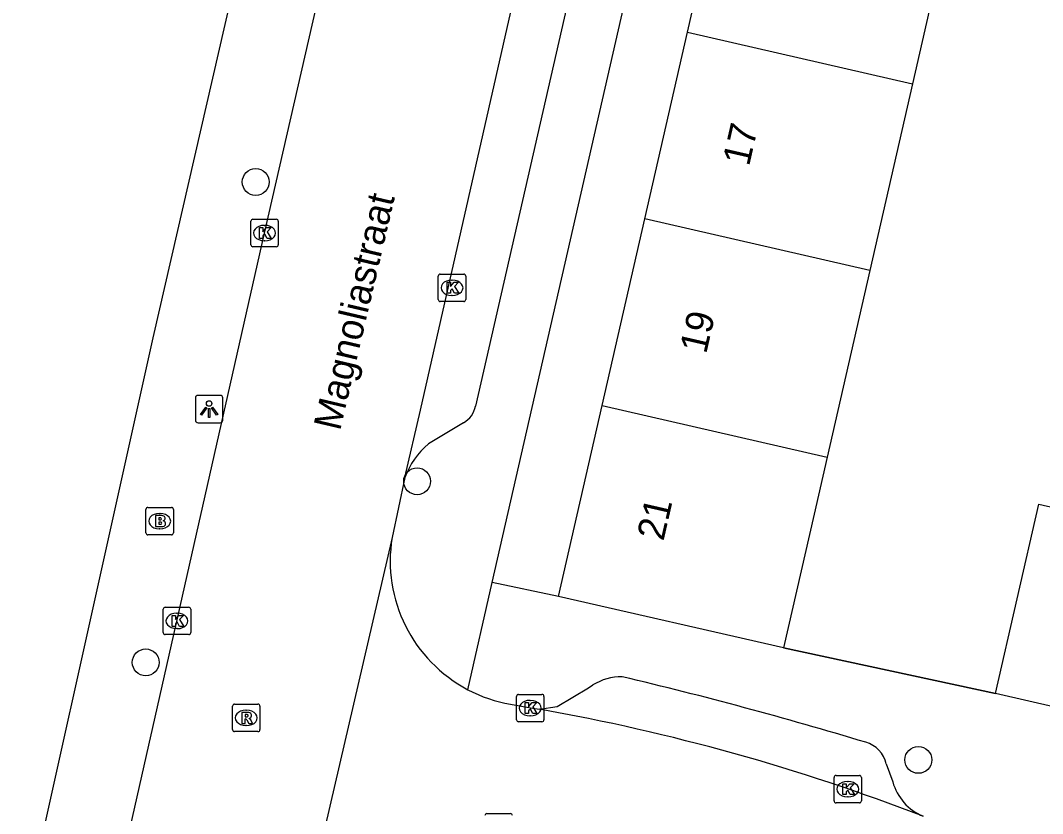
# Model space of a CAD drawing. Extents: x 161845 to 162341, y 381620 to 382158.
# Drawn here: x 162001.22 to 162038.48, y 381821.09 to 381849.98 of the extents above; entities that cross this region are included whole.
import ezdxf

# ---------------------------------------------------------------- set-up
doc = ezdxf.new("R2010")
doc.units = 0
for name, color, linetype in [('IMGEO_Boom', 7, 'Continuous'), ('IMGEO_Brandkraan', 7, 'Continuous'), ('IMGEO_Kolk', 7, 'Continuous'), ('IMGEO_Lichtpunt', 7, 'Continuous'), ('IMGEO_Muur', 7, 'Continuous'), ('IMGEO_Openbare_ruimte_label', 7, 'Continuous'), ('IMGEO_Pand', 7, 'Continuous'), ('IMGEO_Pand_nummerreeks', 7, 'Continuous'), ('IMGEO_Rijbaan_lokaal_open', 7, 'Continuous'), ('IMGEO_Rioolput', 7, 'Continuous'), ('IMGEO_Voetpad_open', 7, 'Continuous')]:
    doc.layers.add(name, color=color, linetype=linetype)

msp = doc.modelspace()

# ---------------------------------------------------------------- linework, layer by layer
at = {"layer": 'IMGEO_Boom'}
for centre in [(162009.795, 381844.099), (162015.68, 381833.194), (162005.785, 381826.594), (162033.953, 381823.043)]:
    msp.add_circle(centre, 0.489, dxfattribs=at)
at = {"layer": 'IMGEO_Brandkraan'}
for p, q in [((162005.793, 381831.316), (162005.793, 381832.168)), ((162005.868, 381832.242), (162006.72, 381832.242)), ((162006.281, 381832.022), (162006.306, 381832.022)), ((162006.794, 381832.168), (162006.794, 381831.316)), ((162006.72, 381831.242), (162005.868, 381831.242)), ((162006.304, 381831.462), (162006.279, 381831.462))]:
    msp.add_line(p, q, dxfattribs=at)
for points in [[(162005.793, 381831.316), (162005.793, 381832.168)], [(162005.868, 381832.242), (162006.72, 381832.242)], [(162006.794, 381832.168), (162006.794, 381831.316)], [(162006.141, 381831.942), (162006.141, 381831.542), (162006.354, 381831.542)], [(162006.372, 381831.942), (162006.141, 381831.942)], [(162006.32, 381831.861), (162006.266, 381831.861), (162006.266, 381831.785)], [(162006.266, 381831.785), (162006.319, 381831.785)], [(162006.328, 381831.709), (162006.266, 381831.709), (162006.266, 381831.628)], [(162006.266, 381831.628), (162006.328, 381831.628)], [(162006.72, 381831.242), (162005.868, 381831.242)]]:
    msp.add_lwpolyline(points, dxfattribs=at)
for centre, radius, start, end in [((162005.87, 381832.166), 0.0765, 91.552, 178.448), ((162005.87, 381832.166), 0.0765, 91.552, 178.448), ((162006.718, 381832.166), 0.0765, 1.552, 88.448), ((162006.718, 381832.166), 0.0765, 1.552, 88.448), ((162006.321, 381831.823), 0.0379, 267.8285, 90.9355), ((162006.329, 381831.668), 0.0404, 269.8759, 90.5077), ((162006.376, 381831.797), 0.145, 59.4692, 91.5367), ((162006.401, 381831.844), 0.0922, 285.5137, 58.1501), ((162006.406, 381831.652), 0.105, 301.3115, 78.989), ((162005.87, 381831.318), 0.0765, 181.552, 268.448), ((162005.87, 381831.318), 0.0765, 181.552, 268.448), ((162006.36, 381831.793), 0.251, 268.6676, 293.5347), ((162006.718, 381831.318), 0.0765, 271.552, 358.448), ((162006.718, 381831.318), 0.0765, 271.552, 358.448)]:
    msp.add_arc(centre, radius, start, end, dxfattribs=at)
for centre, major_axis, ratio, start_param, end_param in [((162006.28, 381831.742), (-0.387, 0.002), 0.722429, 4.712389, 7.853982), ((162006.305, 381831.742), (-0.39, 0.002), 0.717154, 1.570796, 4.712389)]:
    msp.add_ellipse(centre, major_axis=major_axis, ratio=ratio, start_param=start_param, end_param=end_param, dxfattribs=at)
at = {"layer": 'IMGEO_Kolk'}
for p, q in [((162009.617, 381841.813), (162009.617, 381842.665)), ((162009.692, 381842.739), (162010.544, 381842.739)), ((162010.105, 381842.519), (162010.13, 381842.519)), ((162010.618, 381842.665), (162010.618, 381841.813)), ((162010.544, 381841.739), (162009.692, 381841.739)), ((162010.128, 381841.959), (162010.103, 381841.959)), ((162016.451, 381839.817), (162016.451, 381840.669)), ((162016.526, 381840.743), (162017.378, 381840.743)), ((162017.452, 381840.669), (162017.452, 381839.817)), ((162016.939, 381840.523), (162016.964, 381840.523)), ((162016.962, 381839.963), (162016.937, 381839.963)), ((162017.378, 381839.743), (162016.526, 381839.743)), ((162006.424, 381827.68), (162006.424, 381828.532)), ((162006.499, 381828.606), (162007.351, 381828.606)), ((162006.912, 381828.386), (162006.937, 381828.386)), ((162007.425, 381828.532), (162007.425, 381827.68)), ((162007.351, 381827.606), (162006.499, 381827.606)), ((162006.935, 381827.826), (162006.91, 381827.826)), ((162019.303, 381824.504), (162019.303, 381825.356)), ((162019.378, 381825.43), (162020.23, 381825.43)), ((162020.304, 381825.356), (162020.304, 381824.504)), ((162019.791, 381825.21), (162019.816, 381825.21)), ((162019.814, 381824.65), (162019.789, 381824.65)), ((162020.23, 381824.43), (162019.378, 381824.43)), ((162030.88, 381821.55), (162030.88, 381822.402)), ((162030.955, 381822.476), (162031.807, 381822.476)), ((162031.881, 381822.402), (162031.881, 381821.55)), ((162031.368, 381822.256), (162031.393, 381822.256)), ((162031.391, 381821.696), (162031.366, 381821.696)), ((162031.807, 381821.476), (162030.955, 381821.476)), ((162018.226, 381821.087), (162019.078, 381821.087))]:
    msp.add_line(p, q, dxfattribs=at)
for points in [[(162009.617, 381841.813), (162009.617, 381842.665)], [(162009.692, 381842.739), (162010.544, 381842.739)], [(162009.938, 381842.439), (162010.061, 381842.439), (162010.061, 381842.288), (162010.191, 381842.439), (162010.355, 381842.439), (162010.209, 381842.288), (162010.362, 381842.039), (162010.21, 381842.039), (162010.125, 381842.203), (162010.061, 381842.136), (162010.061, 381842.039), (162009.938, 381842.039), (162009.938, 381842.439)], [(162010.618, 381842.665), (162010.618, 381841.813)], [(162010.544, 381841.739), (162009.692, 381841.739)], [(162016.451, 381839.817), (162016.451, 381840.669)], [(162016.526, 381840.743), (162017.378, 381840.743)], [(162017.452, 381840.669), (162017.452, 381839.817)], [(162016.772, 381840.443), (162016.895, 381840.443), (162016.895, 381840.292), (162017.025, 381840.443), (162017.189, 381840.443), (162017.043, 381840.292), (162017.196, 381840.043), (162017.044, 381840.043), (162016.959, 381840.207), (162016.895, 381840.14), (162016.895, 381840.043), (162016.772, 381840.043), (162016.772, 381840.443)], [(162017.378, 381839.743), (162016.526, 381839.743)], [(162006.424, 381827.68), (162006.424, 381828.532)], [(162006.499, 381828.606), (162007.351, 381828.606)], [(162006.745, 381828.306), (162006.868, 381828.306), (162006.868, 381828.155), (162006.998, 381828.306), (162007.162, 381828.306), (162007.016, 381828.155), (162007.169, 381827.906), (162007.017, 381827.906), (162006.932, 381828.07), (162006.868, 381828.003), (162006.868, 381827.906), (162006.745, 381827.906), (162006.745, 381828.306)], [(162007.425, 381828.532), (162007.425, 381827.68)], [(162007.351, 381827.606), (162006.499, 381827.606)], [(162019.303, 381824.504), (162019.303, 381825.356)], [(162019.378, 381825.43), (162020.23, 381825.43)], [(162020.304, 381825.356), (162020.304, 381824.504)], [(162019.624, 381825.13), (162019.747, 381825.13), (162019.747, 381824.979), (162019.877, 381825.13), (162020.041, 381825.13), (162019.895, 381824.979), (162020.048, 381824.73), (162019.896, 381824.73), (162019.811, 381824.894), (162019.747, 381824.827), (162019.747, 381824.73), (162019.624, 381824.73), (162019.624, 381825.13)], [(162020.23, 381824.43), (162019.378, 381824.43)], [(162030.88, 381821.55), (162030.88, 381822.402)], [(162030.955, 381822.476), (162031.807, 381822.476)], [(162031.881, 381822.402), (162031.881, 381821.55)], [(162031.201, 381822.176), (162031.324, 381822.176), (162031.324, 381822.025), (162031.454, 381822.176), (162031.618, 381822.176), (162031.472, 381822.025), (162031.625, 381821.776), (162031.473, 381821.776), (162031.388, 381821.94), (162031.324, 381821.873), (162031.324, 381821.776), (162031.201, 381821.776), (162031.201, 381822.176)], [(162031.807, 381821.476), (162030.955, 381821.476)], [(162018.226, 381821.087), (162019.078, 381821.087)]]:
    msp.add_lwpolyline(points, dxfattribs=at)
for centre, start, end in [((162009.694, 381842.663), 91.552, 178.448), ((162009.694, 381842.663), 91.552, 178.448), ((162010.542, 381842.663), 1.552, 88.448), ((162010.542, 381842.663), 1.552, 88.448), ((162009.694, 381841.815), 181.552, 268.448), ((162009.694, 381841.815), 181.552, 268.448), ((162010.542, 381841.815), 271.552, 358.448), ((162010.542, 381841.815), 271.552, 358.448), ((162016.528, 381840.667), 91.552, 178.448), ((162016.528, 381840.667), 91.552, 178.448), ((162017.376, 381840.667), 1.552, 88.448), ((162017.376, 381840.667), 1.552, 88.448), ((162016.528, 381839.819), 181.552, 268.448), ((162016.528, 381839.819), 181.552, 268.448), ((162017.376, 381839.819), 271.552, 358.448), ((162017.376, 381839.819), 271.552, 358.448), ((162006.501, 381828.53), 91.552, 178.448), ((162006.501, 381828.53), 91.552, 178.448), ((162007.349, 381828.53), 1.552, 88.448), ((162007.349, 381828.53), 1.552, 88.448), ((162006.501, 381827.682), 181.552, 268.448), ((162006.501, 381827.682), 181.552, 268.448), ((162007.349, 381827.682), 271.552, 358.448), ((162007.349, 381827.682), 271.552, 358.448), ((162019.38, 381825.354), 91.552, 178.448), ((162019.38, 381825.354), 91.552, 178.448), ((162020.228, 381825.354), 1.552, 88.448), ((162020.228, 381825.354), 1.552, 88.448), ((162019.38, 381824.506), 181.552, 268.448), ((162019.38, 381824.506), 181.552, 268.448), ((162020.228, 381824.506), 271.552, 358.448), ((162020.228, 381824.506), 271.552, 358.448), ((162030.957, 381822.4), 91.552, 178.448), ((162030.957, 381822.4), 91.552, 178.448), ((162031.805, 381822.4), 1.552, 88.448), ((162031.805, 381822.4), 1.552, 88.448), ((162030.957, 381821.552), 181.552, 268.448), ((162030.957, 381821.552), 181.552, 268.448), ((162031.805, 381821.552), 271.552, 358.448), ((162031.805, 381821.552), 271.552, 358.448), ((162018.228, 381821.011), 91.552, 178.448), ((162018.228, 381821.011), 91.552, 178.448), ((162019.076, 381821.011), 1.552, 88.448), ((162019.076, 381821.011), 1.552, 88.448)]:
    msp.add_arc(centre, 0.0765, start, end, dxfattribs=at)
for centre, major_axis, ratio, start_param, end_param in [((162010.104, 381842.239), (-0.387, 0.002), 0.722429, 4.712389, 7.853982), ((162010.129, 381842.239), (-0.39, 0.002), 0.717154, 1.570796, 4.712389), ((162016.938, 381840.243), (-0.387, 0.002), 0.722429, 4.712389, 7.853982), ((162016.963, 381840.243), (-0.39, 0.002), 0.717154, 1.570796, 4.712389), ((162006.911, 381828.106), (-0.387, 0.002), 0.722429, 4.712389, 7.853982), ((162006.936, 381828.106), (-0.39, 0.002), 0.717154, 1.570796, 4.712389), ((162019.79, 381824.93), (-0.387, 0.002), 0.722429, 4.712389, 7.853982), ((162019.815, 381824.93), (-0.39, 0.002), 0.717154, 1.570796, 4.712389), ((162031.367, 381821.976), (-0.387, 0.002), 0.722429, 4.712389, 7.853982), ((162031.392, 381821.976), (-0.39, 0.002), 0.717154, 1.570796, 4.712389)]:
    msp.add_ellipse(centre, major_axis=major_axis, ratio=ratio, start_param=start_param, end_param=end_param, dxfattribs=at)
at = {"layer": 'IMGEO_Lichtpunt'}
for p, q in [((162007.598, 381836.229), (162007.598, 381835.422)), ((162007.598, 381836.229), (162007.598, 381835.422)), ((162008.5, 381836.324), (162007.692, 381836.324)), ((162008.5, 381836.324), (162007.692, 381836.324)), ((162008.594, 381835.422), (162008.594, 381836.229)), ((162008.594, 381835.422), (162008.594, 381836.229)), ((162007.692, 381835.328), (162008.5, 381835.328)), ((162007.692, 381835.328), (162008.5, 381835.328))]:
    msp.add_line(p, q, dxfattribs=at)
for points in [[(162007.972, 381835.893), (162008.011, 381835.865), (162007.823, 381835.603), (162007.785, 381835.63), (162007.972, 381835.893)], [(162008.074, 381835.845), (162008.121, 381835.845), (162008.121, 381835.523), (162008.074, 381835.523), (162008.074, 381835.845)], [(162008.184, 381835.865), (162008.222, 381835.892), (162008.409, 381835.63), (162008.37, 381835.602), (162008.184, 381835.865)]]:
    msp.add_lwpolyline(points, dxfattribs=at)
msp.add_circle((162008.097, 381836.027), 0.0994, dxfattribs=at)
for centre, start, end in [((162007.692, 381836.229), 90, 180), ((162007.692, 381836.229), 90, 180), ((162008.5, 381836.229), 0, 90), ((162008.5, 381836.229), 0, 90), ((162007.692, 381835.422), 180, 270), ((162007.692, 381835.422), 180, 270), ((162008.5, 381835.422), 270, 0), ((162008.5, 381835.422), 270, 360)]:
    msp.add_arc(centre, 0.0946, start, end, dxfattribs=at)
at = {"layer": 'IMGEO_Muur'}
msp.add_lwpolyline([(162029.044, 381827.121), (162036.769, 381825.459)], dxfattribs=at)
at = {"layer": 'IMGEO_Pand'}
for points in [[(162025.536, 381849.551), (162027.091, 381856.352)], [(162035.298, 381854.475), (162038.4, 381853.766), (162037.712, 381850.756), (162034.61, 381851.466), (162033.744, 381847.675)], [(162023.982, 381842.752), (162025.536, 381849.551)], [(162025.536, 381849.551), (162033.744, 381847.675)], [(162033.744, 381847.675), (162032.189, 381840.874)], [(162022.427, 381835.95), (162023.982, 381842.752)], [(162032.189, 381840.874), (162023.982, 381842.752)], [(162032.189, 381840.874), (162030.634, 381834.073)], [(162020.838, 381828.998), (162022.427, 381835.95)], [(162022.427, 381835.95), (162030.634, 381834.073)], [(162030.634, 381834.073), (162030.159, 381831.996), (162029.044, 381827.121)], [(162036.769, 381825.459), (162038.349, 381832.364), (162043.078, 381831.282)], [(162029.044, 381827.121), (162020.838, 381828.998)], [(162040.1, 381824.698), (162036.769, 381825.459)]]:
    msp.add_lwpolyline(points, dxfattribs=at)
at = {"layer": 'IMGEO_Rijbaan_lokaal_open'}
for points in [[(161997.168, 381785.034), (162010.118, 381842.239), (162017.975, 381876.532)], [(162015.231, 381833.328), (162015.803, 381835.784), (162024.61, 381874.62)], [(162015.231, 381833.328), (162014.767, 381831.142)], [(162014.767, 381831.142), (162011.439, 381816.796)], [(162019.085, 381825.068), (162019.815, 381824.942), (162020.137, 381824.886)]]:
    msp.add_lwpolyline(points, dxfattribs=at)
for centre, radius, start, end in [((162020.009, 381830.296), 5.31, 170.8333, 242.181), ((162020.016, 381830.323), 5.337, 242.2499, 259.9536), ((162007.126, 381751.128), 74.896, 68.86764, 79.99587)]:
    msp.add_arc(centre, radius, start, end, dxfattribs=at)
at = {"layer": 'IMGEO_Rioolput'}
for p, q in [((162008.95, 381824.147), (162008.95, 381824.999)), ((162009.025, 381825.073), (162009.877, 381825.073)), ((162009.951, 381824.999), (162009.951, 381824.147)), ((162009.438, 381824.853), (162009.463, 381824.853)), ((162009.461, 381824.293), (162009.436, 381824.293)), ((162009.877, 381824.073), (162009.025, 381824.073))]:
    msp.add_line(p, q, dxfattribs=at)
for points in [[(162008.95, 381824.147), (162008.95, 381824.999)], [(162009.025, 381825.073), (162009.877, 381825.073)], [(162009.951, 381824.999), (162009.951, 381824.147)], [(162009.539, 381824.771), (162009.287, 381824.773), (162009.287, 381824.373)], [(162009.287, 381824.373), (162009.411, 381824.373), (162009.411, 381824.535), (162009.422, 381824.535)], [(162009.465, 381824.692), (162009.411, 381824.692), (162009.411, 381824.611)], [(162009.411, 381824.611), (162009.463, 381824.611)], [(162009.469, 381824.506), (162009.54, 381824.373), (162009.68, 381824.373), (162009.615, 381824.499)], [(162009.877, 381824.073), (162009.025, 381824.073)]]:
    msp.add_lwpolyline(points, dxfattribs=at)
for centre, radius, start, end in [((162009.027, 381824.997), 0.0765, 91.552, 178.448), ((162009.027, 381824.997), 0.0765, 91.552, 178.448), ((162009.875, 381824.997), 0.0765, 1.552, 88.448), ((162009.875, 381824.997), 0.0765, 1.552, 88.448), ((162009.421, 381824.482), 0.0533, 26.0293, 88.6989), ((162009.447, 381824.8), 0.19, 274.7715, 282.9687), ((162009.471, 381824.596), 0.0964, 77.0061, 93.1865), ((162009.485, 381824.653), 0.0378, 276.6634, 79.6772), ((162009.538, 381824.661), 0.109, 350.3612, 89.416), ((162009.536, 381824.661), 0.112, 277.5842, 350.9817), ((162009.52, 381824.446), 0.108, 29.5134, 73.7905), ((162009.027, 381824.149), 0.0765, 181.552, 268.448), ((162009.027, 381824.149), 0.0765, 181.552, 268.448), ((162009.875, 381824.149), 0.0765, 271.552, 358.448), ((162009.875, 381824.149), 0.0765, 271.552, 358.448)]:
    msp.add_arc(centre, radius, start, end, dxfattribs=at)
for centre, major_axis, ratio, start_param, end_param in [((162009.437, 381824.573), (-0.387, 0.002), 0.722429, 4.712389, 7.853982), ((162009.462, 381824.573), (-0.39, 0.002), 0.717154, 1.570796, 4.712389)]:
    msp.add_ellipse(centre, major_axis=major_axis, ratio=ratio, start_param=start_param, end_param=end_param, dxfattribs=at)
at = {"layer": 'IMGEO_Voetpad_open'}
for points in [[(161993.909, 381784.124), (162000, 381811.259), (162006.057, 381838.422), (162012.585, 381866.816), (162015.506, 381878.919), (162015.663, 381880.219), (162015.619, 381881.528), (162015.122, 381883.128), (162013.985, 381885.418), (162004.242, 381899.525), (162004.132, 381899.684)], [(162026.538, 381874.098), (162017.81, 381835.936)], [(162018.413, 381829.502), (162028.599, 381874.037)], [(162017.368, 381835.328), (162016.095, 381834.555)], [(162017.531, 381825.6), (162018.413, 381829.502)], [(162020.838, 381828.998), (162018.413, 381829.502)], [(162036.769, 381825.459), (162029.044, 381827.121)], [(162020.137, 381824.886), (162020.787, 381824.99), (162021.924, 381825.668), (162022.09, 381825.772)], [(162032.778, 381822.899), (162033.022, 381822.24)]]:
    msp.add_lwpolyline(points, dxfattribs=at)
for centre, radius, start, end in [((162016.953, 381836.094), 0.871, 298.4354, 349.5323), ((162018.008, 381832.291), 2.964, 130.1844, 159.5125), ((162023.128, 381824.107), 1.963, 89.2227, 121.942), ((161988.678, 381679.985), 150.098, 73.20926, 76.72085), ((162031.772, 381822.691), 1.027, 11.6949, 74.9976), ((162034.87, 381822.758), 1.92, 195.6635, 247.2504)]:
    msp.add_arc(centre, radius, start, end, dxfattribs=at)

# ---------------------------------------------------------------- texts
at = {"layer": 'IMGEO_Openbare_ruimte_label'}
msp.add_text('Magnoliastraat', height=1, rotation=76.8251, dxfattribs=at).set_placement((162012.869, 381835.003))
at = {"layer": 'IMGEO_Pand_nummerreeks'}
for s, p in [('17', (162027.78, 381844.644)), ('19', (162026.217, 381837.806)), ('21', (162024.659, 381830.991))]:
    msp.add_text(s, height=1, rotation=77.1233, dxfattribs=at).set_placement(p)

doc.saveas('drawing.dxf')
